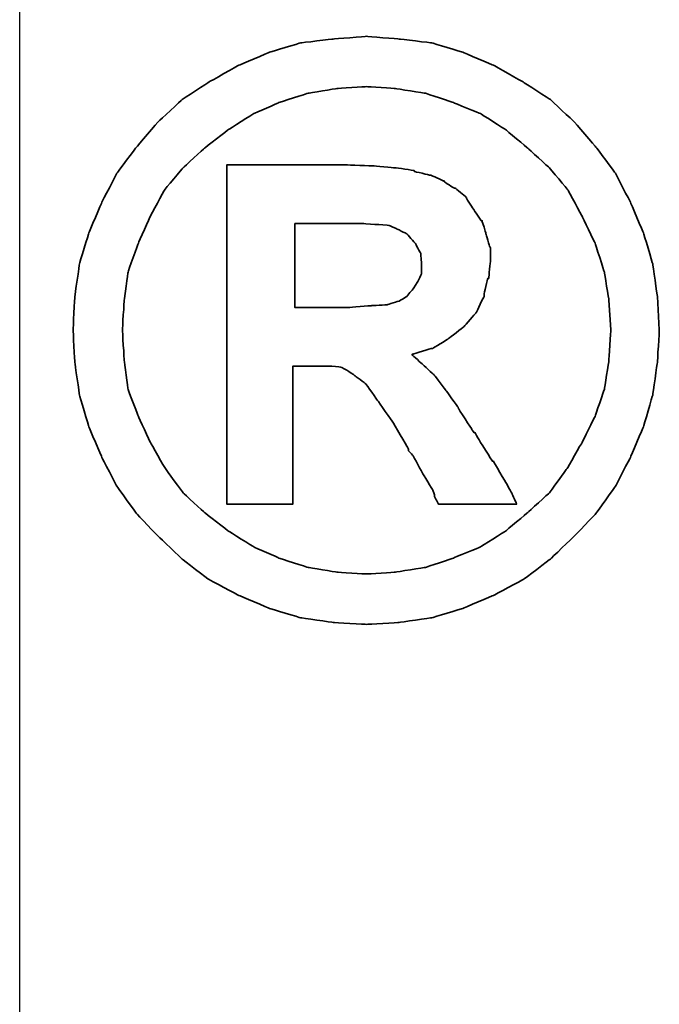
# Model space of a CAD drawing. Header units: millimetres. Extents: x -1108 to 3135, y -1596 to 860.
# Tile 541 of 649: x 1013 to 1014.83, y -580.38 to -577.56. Entities that reach past the tile are written whole.
import ezdxf

# ---------------------------------------------------------------- set-up
doc = ezdxf.new("R2010")
doc.units = ezdxf.units.MM
doc.layers.get('0').update_dxf_attribs({"linetype": 'CONTINUOUS'})
doc.layers.add('DIM', color=4, linetype='CONTINUOUS')
doc.layers.add('layer 1', color=7, linetype='CONTINUOUS')

# ---------------------------------------------------------------- blocks, each defined once
blk = doc.blocks.new('TBI MOTION logo(完整正式版)')
at = {"layer": 'layer 1', "color": 22, "lineweight": 35}
for points, knots in [([(81.20634, 4.98624), (81.20634, 4.98624), (81.18649, 5.32862), (81.18649, 5.32862), (81.18649, 5.32862), (81.18649, 5.32862), (81.13886, 5.66206), (81.13886, 5.66206), (81.13886, 5.66206), (81.13886, 5.66206), (81.04359, 5.97764), (81.04359, 5.97764), (81.04359, 5.97764), (81.04359, 5.97764), (80.91061, 6.29124), (80.91061, 6.29124), (80.91061, 6.29124), (80.91061, 6.29124), (80.75778, 6.58697), (80.75778, 6.58697), (80.75778, 6.58697), (80.75778, 6.58697), (80.5593, 6.85294), (80.5593, 6.85294), (80.5593, 6.85294), (80.5593, 6.85294), (80.33105, 7.1189), (80.33105, 7.1189), (80.33105, 7.1189), (80.33105, 7.1189), (80.09287, 7.33921), (80.09287, 7.33921), (80.09287, 7.33921), (80.09287, 7.33921), (79.815, 7.51982), (79.815, 7.51982), (79.815, 7.51982), (79.815, 7.51982), (79.51133, 7.69051), (79.51133, 7.69051), (79.51133, 7.69051), (79.51133, 7.69051), (79.19773, 7.8235), (79.19773, 7.8235), (79.19773, 7.8235), (79.19773, 7.8235), (78.88215, 7.91877), (78.88215, 7.91877), (78.88215, 7.91877), (78.88215, 7.91877), (78.54871, 7.95846), (78.54871, 7.95846), (78.54871, 7.95846), (78.54871, 7.95846), (78.21526, 7.98625), (78.21526, 7.98625), (78.21526, 7.98625), (78.21526, 7.98625), (77.87388, 7.95846), (77.87388, 7.95846), (77.87388, 7.95846), (77.87388, 7.95846), (77.54044, 7.91877), (77.54044, 7.91877), (77.54044, 7.91877), (77.54044, 7.91877), (77.22485, 7.8235), (77.22485, 7.8235), (77.22485, 7.8235), (77.22485, 7.8235), (76.91027, 7.69051), (76.91027, 7.69051), (76.91027, 7.69051), (76.91027, 7.69051), (76.6056, 7.51982), (76.6056, 7.51982), (76.6056, 7.51982), (76.6056, 7.51982), (76.32972, 7.33921), (76.32972, 7.33921), (76.32972, 7.33921), (76.32972, 7.33921), (76.09154, 7.1189), (76.09154, 7.1189), (76.09154, 7.1189), (76.09154, 7.1189), (75.86329, 6.85294), (75.86329, 6.85294), (75.86329, 6.85294), (75.86329, 6.85294), (75.66382, 6.58697), (75.66382, 6.58697), (75.66382, 6.58697), (75.66382, 6.58697), (75.51099, 6.29124), (75.51099, 6.29124), (75.51099, 6.29124), (75.51099, 6.29124), (75.37702, 5.97764), (75.37702, 5.97764), (75.37702, 5.97764), (75.37702, 5.97764), (75.28175, 5.66206), (75.28175, 5.66206), (75.28175, 5.66206), (75.28175, 5.66206), (75.23411, 5.32862), (75.23411, 5.32862), (75.23411, 5.32862), (75.23411, 5.32862), (75.21625, 4.98624), (75.21625, 4.98624), (75.21625, 4.98624), (75.21625, 4.98624), (75.23411, 4.6528), (75.23411, 4.6528), (75.23411, 4.6528), (75.23411, 4.6528), (75.28175, 4.32035), (75.28175, 4.32035), (75.28175, 4.32035), (75.28175, 4.32035), (75.37702, 3.99583), (75.37702, 3.99583), (75.37702, 3.99583), (75.37702, 3.99583), (75.51099, 3.68224), (75.51099, 3.68224), (75.51099, 3.68224), (75.51099, 3.68224), (75.66382, 3.38749), (75.66382, 3.38749), (75.66382, 3.38749), (75.66382, 3.38749), (75.86329, 3.10963), (75.86329, 3.10963), (75.86329, 3.10963), (75.86329, 3.10963), (76.09154, 2.87145), (76.09154, 2.87145), (76.09154, 2.87145), (76.09154, 2.87145), (76.32972, 2.6432), (76.32972, 2.6432), (76.32972, 2.6432), (76.32972, 2.6432), (76.6056, 2.43381), (76.6056, 2.43381), (76.6056, 2.43381), (76.6056, 2.43381), (76.91027, 2.27205), (76.91027, 2.27205), (76.91027, 2.27205), (76.91027, 2.27205), (77.22485, 2.13906), (77.22485, 2.13906), (77.22485, 2.13906), (77.22485, 2.13906), (77.54044, 2.0438), (77.54044, 2.0438), (77.54044, 2.0438), (77.54044, 2.0438), (77.87388, 1.99616), (77.87388, 1.99616), (77.87388, 1.99616), (77.87388, 1.99616), (78.21526, 1.97631), (78.21526, 1.97631), (78.21526, 1.97631), (78.21526, 1.97631), (78.54871, 1.99616), (78.54871, 1.99616), (78.54871, 1.99616), (78.54871, 1.99616), (78.88215, 2.0438), (78.88215, 2.0438), (78.88215, 2.0438), (78.88215, 2.0438), (79.19773, 2.13906), (79.19773, 2.13906), (79.19773, 2.13906), (79.19773, 2.13906), (79.51133, 2.27205), (79.51133, 2.27205), (79.51133, 2.27205), (79.51133, 2.27205), (79.815, 2.43381), (79.815, 2.43381), (79.815, 2.43381), (79.815, 2.43381), (80.09287, 2.6432), (80.09287, 2.6432), (80.09287, 2.6432), (80.09287, 2.6432), (80.33105, 2.87145), (80.33105, 2.87145), (80.33105, 2.87145), (80.33105, 2.87145), (80.5593, 3.10963), (80.5593, 3.10963), (80.5593, 3.10963), (80.5593, 3.10963), (80.75778, 3.38749), (80.75778, 3.38749), (80.75778, 3.38749), (80.75778, 3.38749), (80.91061, 3.68224), (80.91061, 3.68224), (80.91061, 3.68224), (80.91061, 3.68224), (81.04359, 3.99583), (81.04359, 3.99583), (81.04359, 3.99583), (81.04359, 3.99583), (81.13886, 4.32035), (81.13886, 4.32035), (81.13886, 4.32035), (81.13886, 4.32035), (81.18649, 4.6528), (81.18649, 4.6528), (81.18649, 4.6528), (81.18649, 4.6528), (81.20634, 4.98624), (81.20634, 4.98624)], [0, 0, 0, 0, 0.01785714, 0.01785714, 0.01785714, 0.01785715, 0.03571429, 0.03571429, 0.03571429, 0.0357143, 0.05357143, 0.05357143, 0.05357143, 0.05357144, 0.07142857, 0.07142857, 0.07142857, 0.07142858, 0.08928571, 0.08928571, 0.08928571, 0.08928572, 0.10714286, 0.10714286, 0.10714286, 0.10714287, 0.125, 0.125, 0.125, 0.12500001, 0.14285714, 0.14285714, 0.14285714, 0.14285715, 0.16071429, 0.16071429, 0.16071429, 0.1607143, 0.17857143, 0.17857143, 0.17857143, 0.17857144, 0.19642857, 0.19642857, 0.19642857, 0.19642858, 0.21428571, 0.21428571, 0.21428571, 0.21428572, 0.23214286, 0.23214286, 0.23214286, 0.23214287, 0.25, 0.25, 0.25, 0.25000001, 0.26785714, 0.26785714, 0.26785714, 0.26785715, 0.28571429, 0.28571429, 0.28571429, 0.2857143, 0.30357143, 0.30357143, 0.30357143, 0.30357144, 0.32142857, 0.32142857, 0.32142857, 0.32142858, 0.33928571, 0.33928571, 0.33928571, 0.33928572, 0.35714286, 0.35714286, 0.35714286, 0.35714287, 0.375, 0.375, 0.375, 0.37500001, 0.39285714, 0.39285714, 0.39285714, 0.39285715, 0.41071429, 0.41071429, 0.41071429, 0.4107143, 0.42857143, 0.42857143, 0.42857143, 0.42857144, 0.44642857, 0.44642857, 0.44642857, 0.44642858, 0.46428571, 0.46428571, 0.46428571, 0.46428572, 0.48214286, 0.48214286, 0.48214286, 0.48214287, 0.5, 0.5, 0.5, 0.50000001, 0.51785714, 0.51785714, 0.51785714, 0.51785715, 0.53571429, 0.53571429, 0.53571429, 0.5357143, 0.55357143, 0.55357143, 0.55357143, 0.55357144, 0.57142857, 0.57142857, 0.57142857, 0.57142858, 0.58928571, 0.58928571, 0.58928571, 0.58928572, 0.60714286, 0.60714286, 0.60714286, 0.60714287, 0.625, 0.625, 0.625, 0.62500001, 0.64285714, 0.64285714, 0.64285714, 0.64285715, 0.66071429, 0.66071429, 0.66071429, 0.6607143, 0.67857143, 0.67857143, 0.67857143, 0.67857144, 0.69642857, 0.69642857, 0.69642857, 0.69642858, 0.71428571, 0.71428571, 0.71428571, 0.71428572, 0.73214286, 0.73214286, 0.73214286, 0.73214287, 0.75, 0.75, 0.75, 0.75000001, 0.76785714, 0.76785714, 0.76785714, 0.76785715, 0.78571429, 0.78571429, 0.78571429, 0.7857143, 0.80357143, 0.80357143, 0.80357143, 0.80357144, 0.82142857, 0.82142857, 0.82142857, 0.82142858, 0.83928571, 0.83928571, 0.83928571, 0.83928572, 0.85714286, 0.85714286, 0.85714286, 0.85714287, 0.875, 0.875, 0.875, 0.87500001, 0.89285714, 0.89285714, 0.89285714, 0.89285715, 0.91071429, 0.91071429, 0.91071429, 0.9107143, 0.92857143, 0.92857143, 0.92857143, 0.92857144, 0.94642857, 0.94642857, 0.94642857, 0.94642858, 0.96428571, 0.96428571, 0.96428571, 0.96428572, 0.98214286, 0.98214286, 0.98214286, 0.98214287, 1, 1, 1, 1]), ([(80.71014, 4.98624), (80.71014, 4.98624), (80.69129, 5.29091), (80.69129, 5.29091), (80.69129, 5.29091), (80.69129, 5.29091), (80.64464, 5.57672), (80.64464, 5.57672), (80.64464, 5.57672), (80.64464, 5.57672), (80.54937, 5.87245), (80.54937, 5.87245), (80.54937, 5.87245), (80.54937, 5.87245), (80.41639, 6.14833), (80.41639, 6.14833), (80.41639, 6.14833), (80.41639, 6.14833), (80.27349, 6.41429), (80.27349, 6.41429), (80.27349, 6.41429), (80.27349, 6.41429), (80.08295, 6.64255), (80.08295, 6.64255), (80.08295, 6.64255), (80.08295, 6.64255), (79.86264, 6.84301), (79.86264, 6.84301), (79.86264, 6.84301), (79.86264, 6.84301), (79.63439, 7.03355), (79.63439, 7.03355), (79.63439, 7.03355), (79.63439, 7.03355), (79.37835, 7.1963), (79.37835, 7.1963), (79.37835, 7.1963), (79.37835, 7.1963), (79.10246, 7.30944), (79.10246, 7.30944), (79.10246, 7.30944), (79.10246, 7.30944), (78.81665, 7.40471), (78.81665, 7.40471), (78.81665, 7.40471), (78.81665, 7.40471), (78.511, 7.45234), (78.511, 7.45234), (78.511, 7.45234), (78.511, 7.45234), (78.21526, 7.47219), (78.21526, 7.47219), (78.21526, 7.47219), (78.21526, 7.47219), (77.9106, 7.45234), (77.9106, 7.45234), (77.9106, 7.45234), (77.9106, 7.45234), (77.61685, 7.40471), (77.61685, 7.40471), (77.61685, 7.40471), (77.61685, 7.40471), (77.32012, 7.30944), (77.32012, 7.30944), (77.32012, 7.30944), (77.32012, 7.30944), (77.06309, 7.1963), (77.06309, 7.1963), (77.06309, 7.1963), (77.06309, 7.1963), (76.80606, 7.03355), (76.80606, 7.03355), (76.80606, 7.03355), (76.80606, 7.03355), (76.55797, 6.84301), (76.55797, 6.84301), (76.55797, 6.84301), (76.55797, 6.84301), (76.34063, 6.64255), (76.34063, 6.64255), (76.34063, 6.64255), (76.34063, 6.64255), (76.1491, 6.41429), (76.1491, 6.41429), (76.1491, 6.41429), (76.1491, 6.41429), (76.0062, 6.14833), (76.0062, 6.14833), (76.0062, 6.14833), (76.0062, 6.14833), (75.88314, 5.87245), (75.88314, 5.87245), (75.88314, 5.87245), (75.88314, 5.87245), (75.77794, 5.57672), (75.77794, 5.57672), (75.77794, 5.57672), (75.77794, 5.57672), (75.73924, 5.29091), (75.73924, 5.29091), (75.73924, 5.29091), (75.73924, 5.29091), (75.72039, 4.98624), (75.72039, 4.98624), (75.72039, 4.98624), (75.72039, 4.98624), (75.73924, 4.67165), (75.73924, 4.67165), (75.73924, 4.67165), (75.73924, 4.67165), (75.77794, 4.37791), (75.77794, 4.37791), (75.77794, 4.37791), (75.77794, 4.37791), (75.88314, 4.10102), (75.88314, 4.10102), (75.88314, 4.10102), (75.88314, 4.10102), (76.0062, 3.83407), (76.0062, 3.83407), (76.0062, 3.83407), (76.0062, 3.83407), (76.15902, 3.56811), (76.15902, 3.56811), (76.15902, 3.56811), (76.15902, 3.56811), (76.34063, 3.32001), (76.34063, 3.32001), (76.34063, 3.32001), (76.34063, 3.32001), (76.55797, 3.11955), (76.55797, 3.11955), (76.55797, 3.11955), (76.55797, 3.11955), (76.80606, 2.92901), (76.80606, 2.92901), (76.80606, 2.92901), (76.80606, 2.92901), (77.06309, 2.76725), (77.06309, 2.76725), (77.06309, 2.76725), (77.06309, 2.76725), (77.32012, 2.65412), (77.32012, 2.65412), (77.32012, 2.65412), (77.32012, 2.65412), (77.61685, 2.55786), (77.61685, 2.55786), (77.61685, 2.55786), (77.61685, 2.55786), (77.9106, 2.51022), (77.9106, 2.51022), (77.9106, 2.51022), (77.9106, 2.51022), (78.21526, 2.49137), (78.21526, 2.49137), (78.21526, 2.49137), (78.21526, 2.49137), (78.511, 2.51022), (78.511, 2.51022), (78.511, 2.51022), (78.511, 2.51022), (78.81665, 2.55786), (78.81665, 2.55786), (78.81665, 2.55786), (78.81665, 2.55786), (79.10246, 2.65412), (79.10246, 2.65412), (79.10246, 2.65412), (79.10246, 2.65412), (79.37835, 2.76725), (79.37835, 2.76725), (79.37835, 2.76725), (79.37835, 2.76725), (79.63439, 2.92901), (79.63439, 2.92901), (79.63439, 2.92901), (79.63439, 2.92901), (79.86264, 3.11955), (79.86264, 3.11955), (79.86264, 3.11955), (79.86264, 3.11955), (80.08295, 3.32001), (80.08295, 3.32001), (80.08295, 3.32001), (80.08295, 3.32001), (80.26356, 3.56811), (80.26356, 3.56811), (80.26356, 3.56811), (80.26356, 3.56811), (80.41639, 3.83407), (80.41639, 3.83407), (80.41639, 3.83407), (80.41639, 3.83407), (80.54937, 4.10102), (80.54937, 4.10102), (80.54937, 4.10102), (80.54937, 4.10102), (80.64464, 4.37791), (80.64464, 4.37791), (80.64464, 4.37791), (80.64464, 4.37791), (80.69129, 4.67165), (80.69129, 4.67165), (80.69129, 4.67165), (80.69129, 4.67165), (80.71014, 4.98624), (80.71014, 4.98624)], [0, 0, 0, 0, 0.01923077, 0.01923077, 0.01923077, 0.01923078, 0.03846154, 0.03846154, 0.03846154, 0.03846155, 0.05769231, 0.05769231, 0.05769231, 0.05769232, 0.07692308, 0.07692308, 0.07692308, 0.07692309, 0.09615385, 0.09615385, 0.09615385, 0.09615386, 0.11538462, 0.11538462, 0.11538462, 0.11538463, 0.13461538, 0.13461538, 0.13461538, 0.13461539, 0.15384615, 0.15384615, 0.15384615, 0.15384616, 0.17307692, 0.17307692, 0.17307692, 0.17307693, 0.19230769, 0.19230769, 0.19230769, 0.1923077, 0.21153846, 0.21153846, 0.21153846, 0.21153847, 0.23076923, 0.23076923, 0.23076923, 0.23076924, 0.25, 0.25, 0.25, 0.25000001, 0.26923077, 0.26923077, 0.26923077, 0.26923078, 0.28846154, 0.28846154, 0.28846154, 0.28846155, 0.30769231, 0.30769231, 0.30769231, 0.30769232, 0.32692308, 0.32692308, 0.32692308, 0.32692309, 0.34615385, 0.34615385, 0.34615385, 0.34615386, 0.36538462, 0.36538462, 0.36538462, 0.36538463, 0.38461538, 0.38461538, 0.38461538, 0.38461539, 0.40384615, 0.40384615, 0.40384615, 0.40384616, 0.42307692, 0.42307692, 0.42307692, 0.42307693, 0.44230769, 0.44230769, 0.44230769, 0.4423077, 0.46153846, 0.46153846, 0.46153846, 0.46153847, 0.48076923, 0.48076923, 0.48076923, 0.48076924, 0.5, 0.5, 0.5, 0.50000001, 0.51923077, 0.51923077, 0.51923077, 0.51923078, 0.53846154, 0.53846154, 0.53846154, 0.53846155, 0.55769231, 0.55769231, 0.55769231, 0.55769232, 0.57692308, 0.57692308, 0.57692308, 0.57692309, 0.59615385, 0.59615385, 0.59615385, 0.59615386, 0.61538462, 0.61538462, 0.61538462, 0.61538463, 0.63461538, 0.63461538, 0.63461538, 0.63461539, 0.65384615, 0.65384615, 0.65384615, 0.65384616, 0.67307692, 0.67307692, 0.67307692, 0.67307693, 0.69230769, 0.69230769, 0.69230769, 0.6923077, 0.71153846, 0.71153846, 0.71153846, 0.71153847, 0.73076923, 0.73076923, 0.73076923, 0.73076924, 0.75, 0.75, 0.75, 0.75000001, 0.76923077, 0.76923077, 0.76923077, 0.76923078, 0.78846154, 0.78846154, 0.78846154, 0.78846155, 0.80769231, 0.80769231, 0.80769231, 0.80769232, 0.82692308, 0.82692308, 0.82692308, 0.82692309, 0.84615385, 0.84615385, 0.84615385, 0.84615386, 0.86538462, 0.86538462, 0.86538462, 0.86538463, 0.88461538, 0.88461538, 0.88461538, 0.88461539, 0.90384615, 0.90384615, 0.90384615, 0.90384616, 0.92307692, 0.92307692, 0.92307692, 0.92307693, 0.94230769, 0.94230769, 0.94230769, 0.9423077, 0.96153846, 0.96153846, 0.96153846, 0.96153847, 0.98076923, 0.98076923, 0.98076923, 0.98076924, 1, 1, 1, 1]), ([(76.78721, 3.2823), (76.78721, 3.2823), (76.78721, 3.32001), (76.78721, 3.32001), (76.78721, 3.32001), (76.78721, 3.32001), (76.78721, 3.42422), (76.78721, 3.42422), (76.78721, 3.42422), (76.78721, 3.42422), (76.78721, 3.59689), (76.78721, 3.59689), (76.78721, 3.59689), (76.78721, 3.59689), (76.78721, 3.80529), (76.78721, 3.80529), (76.78721, 3.80529), (76.78721, 3.80529), (76.78721, 4.0524), (76.78721, 4.0524), (76.78721, 4.0524), (76.78721, 4.0524), (76.78721, 4.32035), (76.78721, 4.32035), (76.78721, 4.32035), (76.78721, 4.32035), (76.78721, 4.92868), (76.78721, 4.92868), (76.78721, 4.92868), (76.78721, 4.92868), (76.78721, 5.53801), (76.78721, 5.53801), (76.78721, 5.53801), (76.78721, 5.53801), (76.78721, 5.82482), (76.78721, 5.82482), (76.78721, 5.82482), (76.78721, 5.82482), (76.78721, 6.07291), (76.78721, 6.07291), (76.78721, 6.07291), (76.78721, 6.07291), (76.78721, 6.30017), (76.78721, 6.30017), (76.78721, 6.30017), (76.78721, 6.30017), (76.78721, 6.45399), (76.78721, 6.45399), (76.78721, 6.45399), (76.78721, 6.45399), (76.78721, 6.5572), (76.78721, 6.5572), (76.78721, 6.5572), (76.78721, 6.5572), (76.78721, 6.59689), (76.78721, 6.59689), (76.78721, 6.59689), (76.78721, 6.59689), (76.78721, 6.67232), (76.78721, 6.67232), (76.78721, 6.67232), (76.78721, 6.67232), (76.8537, 6.67232), (76.8537, 6.67232), (76.8537, 6.67232), (76.8537, 6.67232), (76.87355, 6.67232), (76.87355, 6.67232), (76.87355, 6.67232), (76.87355, 6.67232), (76.91027, 6.67232), (76.91027, 6.67232), (76.91027, 6.67232), (76.91027, 6.67232), (77.04424, 6.67232), (77.04424, 6.67232), (77.04424, 6.67232), (77.04424, 6.67232), (77.22485, 6.67232), (77.22485, 6.67232), (77.22485, 6.67232), (77.22485, 6.67232), (77.43524, 6.67232), (77.43524, 6.67232), (77.43524, 6.67232), (77.43524, 6.67232), (77.65357, 6.67232), (77.65357, 6.67232), (77.65357, 6.67232), (77.65357, 6.67232), (77.82625, 6.67232), (77.82625, 6.67232), (77.82625, 6.67232), (77.82625, 6.67232), (77.94037, 6.67232), (77.94037, 6.67232), (77.94037, 6.67232), (77.94037, 6.67232), (77.97709, 6.67232), (77.97709, 6.67232), (77.97709, 6.67232), (77.97709, 6.67232), (77.99694, 6.67232), (77.99694, 6.67232), (77.99694, 6.67232), (77.99694, 6.67232), (78.00686, 6.67232), (78.00686, 6.67232), (78.00686, 6.67232), (78.00686, 6.67232), (78.28275, 6.6624), (78.28275, 6.6624), (78.28275, 6.6624), (78.28275, 6.6624), (78.50107, 6.64255), (78.50107, 6.64255), (78.50107, 6.64255), (78.50107, 6.64255), (78.511, 6.64255), (78.511, 6.64255), (78.511, 6.64255), (78.511, 6.64255), (78.70154, 6.61476), (78.70154, 6.61476), (78.70154, 6.61476), (78.70154, 6.61476), (78.70154, 6.60483), (78.70154, 6.60483), (78.70154, 6.60483), (78.70154, 6.60483), (78.86429, 6.56713), (78.86429, 6.56713), (78.86429, 6.56713), (78.86429, 6.56713), (78.87223, 6.56713), (78.87223, 6.56713), (78.87223, 6.56713), (78.87223, 6.56713), (78.99727, 6.51056), (78.99727, 6.51056), (78.99727, 6.51056), (78.99727, 6.51056), (79.00719, 6.51056), (79.00719, 6.51056), (79.00719, 6.51056), (79.00719, 6.51056), (79.00719, 6.50162), (79.00719, 6.50162), (79.00719, 6.50162), (79.00719, 6.50162), (79.1104, 6.43415), (79.1104, 6.43415), (79.1104, 6.43415), (79.1104, 6.43415), (79.12132, 6.43415), (79.12132, 6.43415), (79.12132, 6.43415), (79.12132, 6.43415), (79.22552, 6.34781), (79.22552, 6.34781), (79.22552, 6.34781), (79.22552, 6.34781), (79.23544, 6.33888), (79.23544, 6.33888), (79.23544, 6.33888), (79.23544, 6.33888), (79.23544, 6.32895), (79.23544, 6.32895), (79.23544, 6.32895), (79.23544, 6.32895), (79.31087, 6.21483), (79.31087, 6.21483), (79.31087, 6.21483), (79.31087, 6.21483), (79.38629, 6.1007), (79.38629, 6.1007), (79.38629, 6.1007), (79.38629, 6.1007), (79.3972, 6.1007), (79.3972, 6.1007), (79.3972, 6.1007), (79.3972, 6.1007), (79.3972, 6.09078), (79.3972, 6.09078), (79.3972, 6.09078), (79.3972, 6.09078), (79.43392, 5.97764), (79.43392, 5.97764), (79.43392, 5.97764), (79.43392, 5.97764), (79.43392, 5.96772), (79.43392, 5.96772), (79.43392, 5.96772), (79.43392, 5.96772), (79.47362, 5.83474), (79.47362, 5.83474), (79.47362, 5.83474), (79.47362, 5.83474), (79.48156, 5.82482), (79.48156, 5.82482), (79.48156, 5.82482), (79.48156, 5.82482), (79.48156, 5.69977), (79.48156, 5.69977), (79.48156, 5.69977), (79.48156, 5.69977), (79.48156, 5.69183), (79.48156, 5.69183), (79.48156, 5.69183), (79.48156, 5.69183), (79.4637, 5.51915), (79.4637, 5.51915), (79.4637, 5.51915), (79.4637, 5.51915), (79.4637, 5.51122), (79.4637, 5.51122), (79.4637, 5.51122), (79.4637, 5.51122), (79.45377, 5.51122), (79.45377, 5.51122), (79.45377, 5.51122), (79.45377, 5.51122), (79.41507, 5.34847), (79.41507, 5.34847), (79.41507, 5.34847), (79.41507, 5.34847), (79.41507, 5.33854), (79.41507, 5.33854), (79.41507, 5.33854), (79.41507, 5.33854), (79.41507, 5.32862), (79.41507, 5.32862), (79.41507, 5.32862), (79.41507, 5.32862), (79.33865, 5.16785), (79.33865, 5.16785), (79.33865, 5.16785), (79.33865, 5.16785), (79.33071, 5.15693), (79.33071, 5.15693), (79.33071, 5.15693), (79.33071, 5.15693), (79.2156, 5.02495), (79.2156, 5.02495), (79.2156, 5.02495), (79.2156, 5.02495), (79.20567, 5.01502), (79.20567, 5.01502), (79.20567, 5.01502), (79.20567, 5.01502), (79.05483, 4.89991), (79.05483, 4.89991), (79.05483, 4.89991), (79.05483, 4.89991), (79.04491, 4.89197), (79.04491, 4.89197), (79.04491, 4.89197), (79.04491, 4.89197), (78.89208, 4.7967), (78.89208, 4.7967), (78.89208, 4.7967), (78.89208, 4.7967), (78.88215, 4.7967), (78.88215, 4.7967), (78.88215, 4.7967), (78.88215, 4.7967), (78.69161, 4.73913), (78.69161, 4.73913), (78.69161, 4.73913), (78.69161, 4.73913), (78.68169, 4.73913), (78.68169, 4.73913), (78.68169, 4.73913), (78.68169, 4.73913), (78.68169, 4.72921), (78.68169, 4.72921), (78.68169, 4.72921), (78.68169, 4.72921), (78.78688, 4.63394), (78.78688, 4.63394), (78.78688, 4.63394), (78.78688, 4.63394), (78.902, 4.52875), (78.902, 4.52875), (78.902, 4.52875), (78.902, 4.52875), (78.91093, 4.52081), (78.91093, 4.52081), (78.91093, 4.52081), (78.91093, 4.52081), (79.02506, 4.36798), (79.02506, 4.36798), (79.02506, 4.36798), (79.02506, 4.36798), (79.1501, 4.1953), (79.1501, 4.1953), (79.1501, 4.1953), (79.1501, 4.1953), (79.1501, 4.18736), (79.1501, 4.18736), (79.1501, 4.18736), (79.1501, 4.18736), (79.29201, 3.96705), (79.29201, 3.96705), (79.29201, 3.96705), (79.29201, 3.96705), (79.31087, 3.93828), (79.31087, 3.93828), (79.31087, 3.93828), (79.31087, 3.93828), (79.32079, 3.93828), (79.32079, 3.93828), (79.32079, 3.93828), (79.32079, 3.93828), (79.3585, 3.87178), (79.3585, 3.87178), (79.3585, 3.87178), (79.3585, 3.87178), (79.50141, 3.64353), (79.50141, 3.64353), (79.50141, 3.64353), (79.50141, 3.64353), (79.51133, 3.64353), (79.51133, 3.64353), (79.51133, 3.64353), (79.51133, 3.64353), (79.64431, 3.41528), (79.64431, 3.41528), (79.64431, 3.41528), (79.64431, 3.41528), (79.68202, 3.3478), (79.68202, 3.3478), (79.68202, 3.3478), (79.68202, 3.3478), (79.70187, 3.31009), (79.70187, 3.31009), (79.70187, 3.31009), (79.70187, 3.31009), (79.7495, 3.2049), (79.7495, 3.2049), (79.7495, 3.2049), (79.7495, 3.2049), (79.64431, 3.2049), (79.64431, 3.2049), (79.64431, 3.2049), (79.64431, 3.2049), (79.62546, 3.2049), (79.62546, 3.2049), (79.62546, 3.2049), (79.62546, 3.2049), (79.53912, 3.2049), (79.53912, 3.2049), (79.53912, 3.2049), (79.53912, 3.2049), (79.31087, 3.2049), (79.31087, 3.2049), (79.31087, 3.2049), (79.31087, 3.2049), (79.08262, 3.2049), (79.08262, 3.2049), (79.08262, 3.2049), (79.08262, 3.2049), (79.00719, 3.2049), (79.00719, 3.2049), (79.00719, 3.2049), (79.00719, 3.2049), (78.98735, 3.2049), (78.98735, 3.2049), (78.98735, 3.2049), (78.98735, 3.2049), (78.94964, 3.2049), (78.94964, 3.2049), (78.94964, 3.2049), (78.94964, 3.2049), (78.92979, 3.24459), (78.92979, 3.24459), (78.92979, 3.24459), (78.92979, 3.24459), (78.91093, 3.2823), (78.91093, 3.2823), (78.91093, 3.2823), (78.91093, 3.2823), (78.91093, 3.29223), (78.91093, 3.29223), (78.91093, 3.29223), (78.91093, 3.29223), (78.89208, 3.3478), (78.89208, 3.3478), (78.89208, 3.3478), (78.89208, 3.3478), (78.78688, 3.52048), (78.78688, 3.52048), (78.78688, 3.52048), (78.78688, 3.52048), (78.69161, 3.7001), (78.69161, 3.7001), (78.69161, 3.7001), (78.69161, 3.7001), (78.6539, 3.7388), (78.6539, 3.7388), (78.6539, 3.7388), (78.6539, 3.7388), (78.64398, 3.74873), (78.64398, 3.74873), (78.64398, 3.74873), (78.64398, 3.74873), (78.64398, 3.75766), (78.64398, 3.75766), (78.64398, 3.75766), (78.64398, 3.75766), (78.63405, 3.78644), (78.63405, 3.78644), (78.63405, 3.78644), (78.63405, 3.78644), (78.48321, 4.04347), (78.48321, 4.04347), (78.48321, 4.04347), (78.48321, 4.04347), (78.33038, 4.2618), (78.33038, 4.2618), (78.33038, 4.2618), (78.33038, 4.2618), (78.20732, 4.43447), (78.20732, 4.43447), (78.20732, 4.43447), (78.20732, 4.43447), (78.09221, 4.52081), (78.09221, 4.52081), (78.09221, 4.52081), (78.09221, 4.52081), (78.02472, 4.56845), (78.02472, 4.56845), (78.02472, 4.56845), (78.02472, 4.56845), (77.9493, 4.60616), (77.9493, 4.60616), (77.9493, 4.60616), (77.9493, 4.60616), (77.8451, 4.61608), (77.8451, 4.61608), (77.8451, 4.61608), (77.8451, 4.61608), (77.71113, 4.61608), (77.71113, 4.61608), (77.71113, 4.61608), (77.71113, 4.61608), (77.69128, 4.61608), (77.69128, 4.61608), (77.69128, 4.61608), (77.69128, 4.61608), (77.67342, 4.61608), (77.67342, 4.61608), (77.67342, 4.61608), (77.67342, 4.61608), (77.5583, 4.61608), (77.5583, 4.61608), (77.5583, 4.61608), (77.5583, 4.61608), (77.46303, 4.61608), (77.46303, 4.61608), (77.46303, 4.61608), (77.46303, 4.61608), (77.46303, 4.54761), (77.46303, 4.54761), (77.46303, 4.54761), (77.46303, 4.54761), (77.46303, 4.47318), (77.46303, 4.47318), (77.46303, 4.47318), (77.46303, 4.47318), (77.46303, 4.24294), (77.46303, 4.24294), (77.46303, 4.24294), (77.46303, 4.24294), (77.46303, 3.99583), (77.46303, 3.99583), (77.46303, 3.99583), (77.46303, 3.99583), (77.46303, 3.72888), (77.46303, 3.72888), (77.46303, 3.72888), (77.46303, 3.72888), (77.46303, 3.51055), (77.46303, 3.51055), (77.46303, 3.51055), (77.46303, 3.51055), (77.46303, 3.42422), (77.46303, 3.42422), (77.46303, 3.42422), (77.46303, 3.42422), (77.46303, 3.35773), (77.46303, 3.35773), (77.46303, 3.35773), (77.46303, 3.35773), (77.46303, 3.30017), (77.46303, 3.30017), (77.46303, 3.30017), (77.46303, 3.30017), (77.46303, 3.2823), (77.46303, 3.2823), (77.46303, 3.2823), (77.46303, 3.2823), (77.46303, 3.2049), (77.46303, 3.2049), (77.46303, 3.2049), (77.46303, 3.2049), (77.39753, 3.2049), (77.39753, 3.2049), (77.39753, 3.2049), (77.39753, 3.2049), (77.37768, 3.2049), (77.37768, 3.2049), (77.37768, 3.2049), (77.37768, 3.2049), (77.32012, 3.2049), (77.32012, 3.2049), (77.32012, 3.2049), (77.32012, 3.2049), (77.12165, 3.2049), (77.12165, 3.2049), (77.12165, 3.2049), (77.12165, 3.2049), (76.94897, 3.2049), (76.94897, 3.2049), (76.94897, 3.2049), (76.94897, 3.2049), (76.8924, 3.2049), (76.8924, 3.2049), (76.8924, 3.2049), (76.8924, 3.2049), (76.8537, 3.2049), (76.8537, 3.2049), (76.8537, 3.2049), (76.8537, 3.2049), (76.78721, 3.2049), (76.78721, 3.2049), (76.78721, 3.2049), (76.78721, 3.2049), (76.78721, 3.2823), (76.78721, 3.2823)], [0, 0, 0, 0, 0.00740741, 0.00740741, 0.00740741, 0.00740742, 0.01481481, 0.01481481, 0.01481481, 0.01481482, 0.02222222, 0.02222222, 0.02222222, 0.02222223, 0.02962963, 0.02962963, 0.02962963, 0.02962964, 0.03703704, 0.03703704, 0.03703704, 0.03703705, 0.04444444, 0.04444444, 0.04444444, 0.04444445, 0.05185185, 0.05185185, 0.05185185, 0.05185186, 0.05925926, 0.05925926, 0.05925926, 0.05925927, 0.06666667, 0.06666667, 0.06666667, 0.06666668, 0.07407407, 0.07407407, 0.07407407, 0.07407408, 0.08148148, 0.08148148, 0.08148148, 0.08148149, 0.08888889, 0.08888889, 0.08888889, 0.0888889, 0.0962963, 0.0962963, 0.0962963, 0.09629631, 0.1037037, 0.1037037, 0.1037037, 0.10370371, 0.11111111, 0.11111111, 0.11111111, 0.11111112, 0.11851852, 0.11851852, 0.11851852, 0.11851853, 0.12592593, 0.12592593, 0.12592593, 0.12592594, 0.13333333, 0.13333333, 0.13333333, 0.13333334, 0.14074074, 0.14074074, 0.14074074, 0.14074075, 0.14814815, 0.14814815, 0.14814815, 0.14814816, 0.15555556, 0.15555556, 0.15555556, 0.15555557, 0.16296296, 0.16296296, 0.16296296, 0.16296297, 0.17037037, 0.17037037, 0.17037037, 0.17037038, 0.17777778, 0.17777778, 0.17777778, 0.17777779, 0.18518519, 0.18518519, 0.18518519, 0.1851852, 0.19259259, 0.19259259, 0.19259259, 0.1925926, 0.2, 0.2, 0.2, 0.20000001, 0.20740741, 0.20740741, 0.20740741, 0.20740742, 0.21481481, 0.21481481, 0.21481481, 0.21481482, 0.22222222, 0.22222222, 0.22222222, 0.22222223, 0.22962963, 0.22962963, 0.22962963, 0.22962964, 0.23703704, 0.23703704, 0.23703704, 0.23703705, 0.24444444, 0.24444444, 0.24444444, 0.24444445, 0.25185185, 0.25185185, 0.25185185, 0.25185186, 0.25925926, 0.25925926, 0.25925926, 0.25925927, 0.26666667, 0.26666667, 0.26666667, 0.26666668, 0.27407407, 0.27407407, 0.27407407, 0.27407408, 0.28148148, 0.28148148, 0.28148148, 0.28148149, 0.28888889, 0.28888889, 0.28888889, 0.2888889, 0.2962963, 0.2962963, 0.2962963, 0.29629631, 0.3037037, 0.3037037, 0.3037037, 0.30370371, 0.31111111, 0.31111111, 0.31111111, 0.31111112, 0.31851852, 0.31851852, 0.31851852, 0.31851853, 0.32592593, 0.32592593, 0.32592593, 0.32592594, 0.33333333, 0.33333333, 0.33333333, 0.33333334, 0.34074074, 0.34074074, 0.34074074, 0.34074075, 0.34814815, 0.34814815, 0.34814815, 0.34814816, 0.35555556, 0.35555556, 0.35555556, 0.35555557, 0.36296296, 0.36296296, 0.36296296, 0.36296297, 0.37037037, 0.37037037, 0.37037037, 0.37037038, 0.37777778, 0.37777778, 0.37777778, 0.37777779, 0.38518519, 0.38518519, 0.38518519, 0.3851852, 0.39259259, 0.39259259, 0.39259259, 0.3925926, 0.4, 0.4, 0.4, 0.40000001, 0.40740741, 0.40740741, 0.40740741, 0.40740742, 0.41481481, 0.41481481, 0.41481481, 0.41481482, 0.42222222, 0.42222222, 0.42222222, 0.42222223, 0.42962963, 0.42962963, 0.42962963, 0.42962964, 0.43703704, 0.43703704, 0.43703704, 0.43703705, 0.44444444, 0.44444444, 0.44444444, 0.44444445, 0.45185185, 0.45185185, 0.45185185, 0.45185186, 0.45925926, 0.45925926, 0.45925926, 0.45925927, 0.46666667, 0.46666667, 0.46666667, 0.46666668, 0.47407407, 0.47407407, 0.47407407, 0.47407408, 0.48148148, 0.48148148, 0.48148148, 0.48148149, 0.48888889, 0.48888889, 0.48888889, 0.4888889, 0.4962963, 0.4962963, 0.4962963, 0.49629631, 0.5037037, 0.5037037, 0.5037037, 0.50370371, 0.51111111, 0.51111111, 0.51111111, 0.51111112, 0.51851852, 0.51851852, 0.51851852, 0.51851853, 0.52592593, 0.52592593, 0.52592593, 0.52592594, 0.53333333, 0.53333333, 0.53333333, 0.53333334, 0.54074074, 0.54074074, 0.54074074, 0.54074075, 0.54814815, 0.54814815, 0.54814815, 0.54814816, 0.55555556, 0.55555556, 0.55555556, 0.55555557, 0.56296296, 0.56296296, 0.56296296, 0.56296297, 0.57037037, 0.57037037, 0.57037037, 0.57037038, 0.57777778, 0.57777778, 0.57777778, 0.57777779, 0.58518519, 0.58518519, 0.58518519, 0.5851852, 0.59259259, 0.59259259, 0.59259259, 0.5925926, 0.6, 0.6, 0.6, 0.60000001, 0.60740741, 0.60740741, 0.60740741, 0.60740742, 0.61481481, 0.61481481, 0.61481481, 0.61481482, 0.62222222, 0.62222222, 0.62222222, 0.62222223, 0.62962963, 0.62962963, 0.62962963, 0.62962964, 0.63703704, 0.63703704, 0.63703704, 0.63703705, 0.64444444, 0.64444444, 0.64444444, 0.64444445, 0.65185185, 0.65185185, 0.65185185, 0.65185186, 0.65925926, 0.65925926, 0.65925926, 0.65925927, 0.66666667, 0.66666667, 0.66666667, 0.66666668, 0.67407407, 0.67407407, 0.67407407, 0.67407408, 0.68148148, 0.68148148, 0.68148148, 0.68148149, 0.68888889, 0.68888889, 0.68888889, 0.6888889, 0.6962963, 0.6962963, 0.6962963, 0.69629631, 0.7037037, 0.7037037, 0.7037037, 0.70370371, 0.71111111, 0.71111111, 0.71111111, 0.71111112, 0.71851852, 0.71851852, 0.71851852, 0.71851853, 0.72592593, 0.72592593, 0.72592593, 0.72592594, 0.73333333, 0.73333333, 0.73333333, 0.73333334, 0.74074074, 0.74074074, 0.74074074, 0.74074075, 0.74814815, 0.74814815, 0.74814815, 0.74814816, 0.75555556, 0.75555556, 0.75555556, 0.75555557, 0.76296296, 0.76296296, 0.76296296, 0.76296297, 0.77037037, 0.77037037, 0.77037037, 0.77037038, 0.77777778, 0.77777778, 0.77777778, 0.77777779, 0.78518519, 0.78518519, 0.78518519, 0.7851852, 0.79259259, 0.79259259, 0.79259259, 0.7925926, 0.8, 0.8, 0.8, 0.80000001, 0.80740741, 0.80740741, 0.80740741, 0.80740742, 0.81481481, 0.81481481, 0.81481481, 0.81481482, 0.82222222, 0.82222222, 0.82222222, 0.82222223, 0.82962963, 0.82962963, 0.82962963, 0.82962964, 0.83703704, 0.83703704, 0.83703704, 0.83703705, 0.84444444, 0.84444444, 0.84444444, 0.84444445, 0.85185185, 0.85185185, 0.85185185, 0.85185186, 0.85925926, 0.85925926, 0.85925926, 0.85925927, 0.86666667, 0.86666667, 0.86666667, 0.86666668, 0.87407407, 0.87407407, 0.87407407, 0.87407408, 0.88148148, 0.88148148, 0.88148148, 0.88148149, 0.88888889, 0.88888889, 0.88888889, 0.8888889, 0.8962963, 0.8962963, 0.8962963, 0.89629631, 0.9037037, 0.9037037, 0.9037037, 0.90370371, 0.91111111, 0.91111111, 0.91111111, 0.91111112, 0.91851852, 0.91851852, 0.91851852, 0.91851853, 0.92592593, 0.92592593, 0.92592593, 0.92592594, 0.93333333, 0.93333333, 0.93333333, 0.93333334, 0.94074074, 0.94074074, 0.94074074, 0.94074075, 0.94814815, 0.94814815, 0.94814815, 0.94814816, 0.95555556, 0.95555556, 0.95555556, 0.95555557, 0.96296296, 0.96296296, 0.96296296, 0.96296297, 0.97037037, 0.97037037, 0.97037037, 0.97037038, 0.97777778, 0.97777778, 0.97777778, 0.97777779, 0.98518519, 0.98518519, 0.98518519, 0.9851852, 0.99259259, 0.99259259, 0.99259259, 0.9925926, 1, 1, 1, 1]), ([(77.48288, 6.07291), (77.48288, 6.07291), (77.48288, 5.99551), (77.48288, 5.99551), (77.48288, 5.99551), (77.48288, 5.99551), (77.48288, 5.82482), (77.48288, 5.82482), (77.48288, 5.82482), (77.48288, 5.82482), (77.48288, 5.63328), (77.48288, 5.63328), (77.48288, 5.63328), (77.48288, 5.63328), (77.48288, 5.46358), (77.48288, 5.46358), (77.48288, 5.46358), (77.48288, 5.46358), (77.48288, 5.29091), (77.48288, 5.29091), (77.48288, 5.29091), (77.48288, 5.29091), (77.48288, 5.21449), (77.48288, 5.21449), (77.48288, 5.21449), (77.48288, 5.21449), (77.50074, 5.21449), (77.50074, 5.21449), (77.50074, 5.21449), (77.50074, 5.21449), (77.71113, 5.21449), (77.71113, 5.21449), (77.71113, 5.21449), (77.71113, 5.21449), (77.94037, 5.21449), (77.94037, 5.21449), (77.94037, 5.21449), (77.94037, 5.21449), (78.01579, 5.21449), (78.01579, 5.21449), (78.01579, 5.21449), (78.01579, 5.21449), (78.03465, 5.21449), (78.03465, 5.21449), (78.03465, 5.21449), (78.03465, 5.21449), (78.2629, 5.23335), (78.2629, 5.23335), (78.2629, 5.23335), (78.2629, 5.23335), (78.42565, 5.24327), (78.42565, 5.24327), (78.42565, 5.24327), (78.42565, 5.24327), (78.54871, 5.28098), (78.54871, 5.28098), (78.54871, 5.28098), (78.54871, 5.28098), (78.62611, 5.32862), (78.62611, 5.32862), (78.62611, 5.32862), (78.62611, 5.32862), (78.69161, 5.40503), (78.69161, 5.40503), (78.69161, 5.40503), (78.69161, 5.40503), (78.73925, 5.48145), (78.73925, 5.48145), (78.73925, 5.48145), (78.73925, 5.48145), (78.77696, 5.55885), (78.77696, 5.55885), (78.77696, 5.55885), (78.77696, 5.55885), (78.77696, 5.65214), (78.77696, 5.65214), (78.77696, 5.65214), (78.77696, 5.65214), (78.76902, 5.76726), (78.76902, 5.76726), (78.76902, 5.76726), (78.76902, 5.76726), (78.71146, 5.87245), (78.71146, 5.87245), (78.71146, 5.87245), (78.71146, 5.87245), (78.62611, 5.96772), (78.62611, 5.96772), (78.62611, 5.96772), (78.62611, 5.96772), (78.511, 6.02528), (78.511, 6.02528), (78.511, 6.02528), (78.511, 6.02528), (78.44451, 6.05306), (78.44451, 6.05306), (78.44451, 6.05306), (78.44451, 6.05306), (78.32046, 6.06299), (78.32046, 6.06299), (78.32046, 6.06299), (78.32046, 6.06299), (78.18748, 6.07291), (78.18748, 6.07291), (78.18748, 6.07291), (78.18748, 6.07291), (77.99694, 6.07291), (77.99694, 6.07291), (77.99694, 6.07291), (77.99694, 6.07291), (77.97709, 6.07291), (77.97709, 6.07291), (77.97709, 6.07291), (77.97709, 6.07291), (77.90167, 6.07291), (77.90167, 6.07291), (77.90167, 6.07291), (77.90167, 6.07291), (77.69128, 6.07291), (77.69128, 6.07291), (77.69128, 6.07291), (77.69128, 6.07291), (77.50074, 6.07291), (77.50074, 6.07291), (77.50074, 6.07291), (77.50074, 6.07291), (77.48288, 6.07291), (77.48288, 6.07291)], [0, 0, 0, 0, 0.03125, 0.03125, 0.03125, 0.03125001, 0.0625, 0.0625, 0.0625, 0.06250001, 0.09375, 0.09375, 0.09375, 0.09375001, 0.125, 0.125, 0.125, 0.12500001, 0.15625, 0.15625, 0.15625, 0.15625001, 0.1875, 0.1875, 0.1875, 0.18750001, 0.21875, 0.21875, 0.21875, 0.21875001, 0.25, 0.25, 0.25, 0.25000001, 0.28125, 0.28125, 0.28125, 0.28125001, 0.3125, 0.3125, 0.3125, 0.31250001, 0.34375, 0.34375, 0.34375, 0.34375001, 0.375, 0.375, 0.375, 0.37500001, 0.40625, 0.40625, 0.40625, 0.40625001, 0.4375, 0.4375, 0.4375, 0.43750001, 0.46875, 0.46875, 0.46875, 0.46875001, 0.5, 0.5, 0.5, 0.50000001, 0.53125, 0.53125, 0.53125, 0.53125001, 0.5625, 0.5625, 0.5625, 0.56250001, 0.59375, 0.59375, 0.59375, 0.59375001, 0.625, 0.625, 0.625, 0.62500001, 0.65625, 0.65625, 0.65625, 0.65625001, 0.6875, 0.6875, 0.6875, 0.68750001, 0.71875, 0.71875, 0.71875, 0.71875001, 0.75, 0.75, 0.75, 0.75000001, 0.78125, 0.78125, 0.78125, 0.78125001, 0.8125, 0.8125, 0.8125, 0.81250001, 0.84375, 0.84375, 0.84375, 0.84375001, 0.875, 0.875, 0.875, 0.87500001, 0.90625, 0.90625, 0.90625, 0.90625001, 0.9375, 0.9375, 0.9375, 0.93750001, 0.96875, 0.96875, 0.96875, 0.96875001, 1, 1, 1, 1])]:
    blk.add_open_spline(points, degree=3, knots=knots, dxfattribs=at)

msp = doc.modelspace()

# ---------------------------------------------------------------- linework, layer by layer
msp.add_line((1013.0034, -608.8118), (1013.0034, -542.3369))

# ---------------------------------------------------------------- block references
at = {"layer": 'DIM', "color": 7, "xscale": 0.2802190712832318, "yscale": 0.2802190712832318, "zscale": 0.2802190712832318}
msp.add_blockref('TBI MOTION logo(完整正式版)', (992.0792, -579.8495), dxfattribs=at)

doc.saveas('drawing.dxf')
